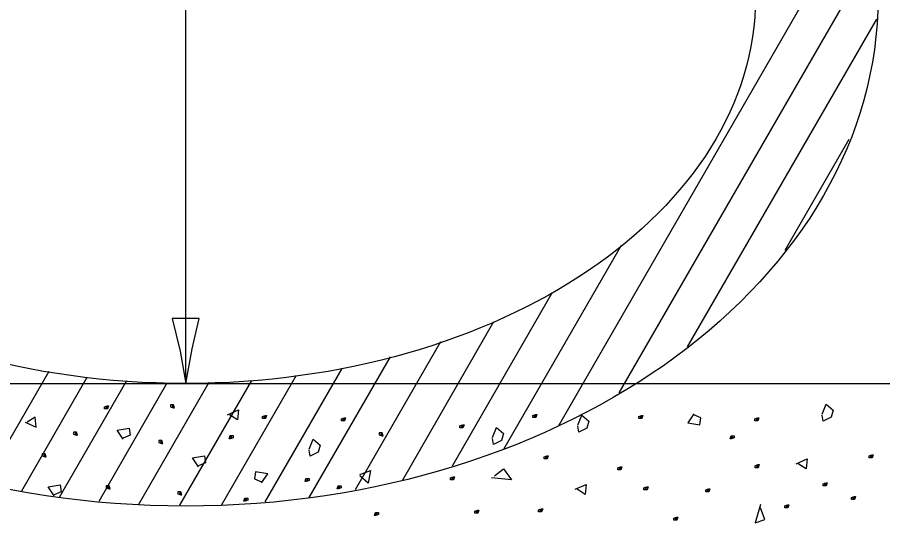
# Model space of a CAD drawing. Extents: x 2133490 to 2172050, y 2138301 to 2145980.
# Drawn here: x 2138952.5 to 2139073.9, y 2141733.7 to 2141804.6 of the extents above; entities that cross this region are included whole.
import ezdxf

# ---------------------------------------------------------------- set-up
doc = ezdxf.new("R2010")
doc.units = 0
for name, color, linetype in [('Level 40', 7, 'Continuous'), ('Level 63', 7, 'Continuous'), ('ROW_PR_Notes', 7, 'Continuous'), ('Topo_Bridge Structures', 7, 'Continuous')]:
    doc.layers.add(name, color=color, linetype=linetype)

msp = doc.modelspace()

# ---------------------------------------------------------------- linework, layer by layer
at = {"layer": 'Level 40'}
msp.add_line((2138878.97, 2141753.19), (2139254.81, 2141753.19), dxfattribs=at)
for major_axis, ratio in [((-97.15, 0), 0.734375), ((-79.95, 0), 0.677215)]:
    msp.add_ellipse((2138976.13, 2141807.34), major_axis=major_axis, ratio=ratio, dxfattribs=at)
at = {"layer": 'Level 63'}
msp.add_line((2138976.13, 2141753.19), (2138976.13, 2141861.48), dxfattribs=at)
at = {"layer": 'ROW_PR_Notes'}
for p, q in [((2139028.51, 2141747.31), (2139071.2, 2141821.26)), ((2139036.98, 2141751.87), (2139072.72, 2141813.76)), ((2139046.56, 2141758.34), (2139073.1, 2141804.31)), ((2139060.25, 2141771.92), (2139069.23, 2141787.49)), ((2139020.81, 2141744.09), (2139037.28, 2141772.61)), ((2139013.56, 2141741.66), (2139027.55, 2141765.89)), ((2139006.53, 2141739.6), (2139019.39, 2141761.88)), ((2138999.95, 2141738.32), (2139011.93, 2141759.07)), ((2138993.46, 2141737.2), (2139004.85, 2141756.93)), ((2138947.86, 2141739.18), (2138956.94, 2141754.91)), ((2138987.27, 2141736.6), (2138998.07, 2141755.3)), ((2138953.11, 2141738.16), (2138962.3, 2141754.07)), ((2138958.42, 2141737.23), (2138967.88, 2141753.61)), ((2138975.32, 2141736.14), (2138985.4, 2141753.6)), ((2138981.16, 2141736.14), (2138991.68, 2141754.37)), ((2138963.96, 2141736.7), (2138973.53, 2141753.28)), ((2138969.5, 2141736.18), (2138979.42, 2141753.37))]:
    msp.add_line(p, q, dxfattribs=at)
for points in [[(2138964.88, 2141749.92), (2138965.17, 2141750.06), (2138965.17, 2141749.64), (2138965.03, 2141749.64), (2138964.75, 2141749.64), (2138964.75, 2141749.64), (2138964.75, 2141749.92), (2138965.17, 2141750.06), (2138965.31, 2141750.06), (2138965.17, 2141749.64), (2138965.03, 2141749.64), (2138965.03, 2141750.06)], [(2138974.12, 2141749.92), (2138974.41, 2141749.78), (2138974.41, 2141750.2), (2138974.27, 2141750.2), (2138973.98, 2141750.2), (2138973.98, 2141750.2), (2138973.98, 2141749.92), (2138974.41, 2141749.78), (2138974.54, 2141749.78), (2138974.41, 2141750.2), (2138974.27, 2141750.2), (2138974.27, 2141749.78)], [(2139065.46, 2141748.89), (2139066.03, 2141750.29), (2139067.01, 2141749.45), (2139066.73, 2141748.46), (2139065.6, 2141747.9), (2139065.46, 2141748.75)], [(2138982, 2141748.78), (2138983.55, 2141749.48), (2138983.41, 2141748.08), (2138982.28, 2141748.78)], [(2138987.06, 2141748.55), (2138987.34, 2141748.69), (2138987.34, 2141748.27), (2138987.2, 2141748.27), (2138986.92, 2141748.27), (2138986.92, 2141748.27), (2138986.92, 2141748.55), (2138987.34, 2141748.69), (2138987.48, 2141748.69), (2138987.34, 2141748.27), (2138987.2, 2141748.27), (2138987.2, 2141748.69)], [(2139024.97, 2141748.69), (2139025.25, 2141748.83), (2139025.25, 2141748.41), (2139025.11, 2141748.41), (2139024.83, 2141748.41), (2139024.83, 2141748.41), (2139024.83, 2141748.69), (2139025.25, 2141748.83), (2139025.39, 2141748.83), (2139025.25, 2141748.41), (2139025.11, 2141748.41), (2139025.11, 2141748.83)], [(2139031.14, 2141747.35), (2139031.71, 2141748.76), (2139032.69, 2141747.92), (2139032.41, 2141746.93), (2139031.28, 2141746.37), (2139031.14, 2141747.21)], [(2139039.86, 2141748.55), (2139040.14, 2141748.69), (2139040.14, 2141748.27), (2139040, 2141748.27), (2139039.72, 2141748.27), (2139039.72, 2141748.27), (2139039.72, 2141748.55), (2139040.14, 2141748.69), (2139040.28, 2141748.69), (2139040.14, 2141748.27), (2139040, 2141748.27), (2139040, 2141748.69)], [(2139047.45, 2141748.95), (2139046.61, 2141747.69), (2139048.3, 2141747.41), (2139048.44, 2141748.39), (2139047.45, 2141748.81)], [(2138953.61, 2141747.76), (2138955.16, 2141747.06), (2138955.02, 2141748.46), (2138953.89, 2141747.76)], [(2138998.14, 2141748.23), (2138998.42, 2141748.37), (2138998.42, 2141747.95), (2138998.28, 2141747.95), (2138998, 2141747.95), (2138998, 2141747.95), (2138998, 2141748.23), (2138998.42, 2141748.37), (2138998.56, 2141748.37), (2138998.42, 2141747.95), (2138998.28, 2141747.95), (2138998.28, 2141748.37)], [(2139014.76, 2141747.25), (2139015.04, 2141747.39), (2139015.04, 2141746.97), (2139014.9, 2141746.97), (2139014.62, 2141746.97), (2139014.62, 2141746.97), (2139014.62, 2141747.25), (2139015.04, 2141747.39), (2139015.19, 2141747.39), (2139015.04, 2141746.97), (2139014.9, 2141746.97), (2139014.9, 2141747.39)], [(2139056.16, 2141748.23), (2139056.44, 2141748.37), (2139056.44, 2141747.95), (2139056.3, 2141747.95), (2139056.01, 2141747.95), (2139056.01, 2141747.95), (2139056.01, 2141748.23), (2139056.44, 2141748.37), (2139056.58, 2141748.37), (2139056.44, 2141747.95), (2139056.3, 2141747.95), (2139056.3, 2141748.37)], [(2138960.51, 2141746.08), (2138960.79, 2141745.94), (2138960.79, 2141746.37), (2138960.65, 2141746.37), (2138960.37, 2141746.37), (2138960.37, 2141746.37), (2138960.37, 2141746.08), (2138960.79, 2141745.94), (2138960.93, 2141745.94), (2138960.79, 2141746.37), (2138960.65, 2141746.37), (2138960.65, 2141745.94)], [(2138967.33, 2141745.37), (2138966.49, 2141746.64), (2138968.18, 2141746.92), (2138968.32, 2141745.93), (2138967.33, 2141745.51)], [(2139003.43, 2141746.01), (2139003.71, 2141745.87), (2139003.71, 2141746.29), (2139003.57, 2141746.29), (2139003.29, 2141746.29), (2139003.29, 2141746.29), (2139003.29, 2141746.01), (2139003.71, 2141745.87), (2139003.85, 2141745.87), (2139003.71, 2141746.29), (2139003.57, 2141746.29), (2139003.57, 2141745.87)], [(2139019.18, 2141745.63), (2139019.75, 2141747.03), (2139020.73, 2141746.19), (2139020.45, 2141745.21), (2139019.33, 2141744.64), (2139019.18, 2141745.49)], [(2138972.49, 2141744.94), (2138972.77, 2141744.8), (2138972.77, 2141745.22), (2138972.63, 2141745.22), (2138972.35, 2141745.22), (2138972.35, 2141745.22), (2138972.35, 2141744.94), (2138972.77, 2141744.8), (2138972.91, 2141744.8), (2138972.77, 2141745.22), (2138972.63, 2141745.22), (2138972.63, 2141744.8)], [(2138982.64, 2141745.59), (2138982.35, 2141745.45), (2138982.35, 2141745.88), (2138982.5, 2141745.88), (2138982.78, 2141745.88), (2138982.78, 2141745.88), (2138982.78, 2141745.59), (2138982.35, 2141745.45), (2138982.21, 2141745.45), (2138982.35, 2141745.88), (2138982.5, 2141745.88), (2138982.5, 2141745.45)], [(2138993.44, 2141744), (2138994, 2141745.4), (2138994.98, 2141744.56), (2138994.7, 2141743.58), (2138993.58, 2141743.01), (2138993.44, 2141743.86)], [(2139052.95, 2141745.56), (2139052.67, 2141745.42), (2139052.67, 2141745.84), (2139052.81, 2141745.84), (2139053.09, 2141745.84), (2139053.09, 2141745.84), (2139053.09, 2141745.56), (2139052.67, 2141745.42), (2139052.52, 2141745.42), (2139052.67, 2141745.84), (2139052.81, 2141745.84), (2139052.81, 2141745.42)], [(2138956.13, 2141743.06), (2138956.41, 2141742.92), (2138956.41, 2141743.34), (2138956.27, 2141743.34), (2138955.99, 2141743.34), (2138955.99, 2141743.34), (2138955.99, 2141743.06), (2138956.41, 2141742.92), (2138956.56, 2141742.92), (2138956.41, 2141743.34), (2138956.27, 2141743.34), (2138956.27, 2141742.92)], [(2138977.93, 2141741.49), (2138977.08, 2141742.76), (2138978.77, 2141743.04), (2138978.91, 2141742.06), (2138977.93, 2141741.63)], [(2139026.57, 2141742.9), (2139026.86, 2141743.04), (2139026.86, 2141742.62), (2139026.72, 2141742.62), (2139026.44, 2141742.62), (2139026.44, 2141742.62), (2139026.44, 2141742.9), (2139026.86, 2141743.04), (2139027, 2141743.04), (2139026.86, 2141742.62), (2139026.72, 2141742.62), (2139026.72, 2141743.04)], [(2139061.8, 2141741.92), (2139063.35, 2141742.63), (2139063.21, 2141741.22), (2139062.08, 2141741.92)], [(2139072.18, 2141743.05), (2139072.46, 2141743.19), (2139072.46, 2141742.77), (2139072.32, 2141742.77), (2139072.04, 2141742.77), (2139072.04, 2141742.77), (2139072.04, 2141743.05), (2139072.46, 2141743.19), (2139072.6, 2141743.19), (2139072.46, 2141742.77), (2139072.32, 2141742.77), (2139072.32, 2141743.19)], [(2139036.93, 2141741.38), (2139037.2, 2141741.52), (2139037.2, 2141741.1), (2139037.07, 2141741.1), (2139036.78, 2141741.1), (2139036.78, 2141741.1), (2139036.78, 2141741.38), (2139037.2, 2141741.52), (2139037.35, 2141741.52), (2139037.2, 2141741.1), (2139037.07, 2141741.1), (2139037.07, 2141741.52)], [(2139056.2, 2141741.66), (2139056.48, 2141741.81), (2139056.48, 2141741.38), (2139056.34, 2141741.38), (2139056.06, 2141741.38), (2139056.06, 2141741.38), (2139056.06, 2141741.66), (2139056.48, 2141741.81), (2139056.62, 2141741.81), (2139056.48, 2141741.38), (2139056.34, 2141741.38), (2139056.34, 2141741.81)], [(2138986.78, 2141739.25), (2138987.63, 2141740.52), (2138985.94, 2141740.8), (2138985.8, 2141739.82), (2138986.78, 2141739.39)], [(2139000.56, 2141740.41), (2139002.05, 2141741), (2139001.75, 2141739.22), (2139000.56, 2141740.26)], [(2139013.43, 2141739.98), (2139013.71, 2141740.12), (2139013.71, 2141739.7), (2139013.57, 2141739.7), (2139013.29, 2141739.7), (2139013.29, 2141739.7), (2139013.29, 2141739.98), (2139013.71, 2141740.12), (2139013.85, 2141740.12), (2139013.71, 2141739.7), (2139013.57, 2141739.7), (2139013.57, 2141740.12)], [(2139019.48, 2141740.26), (2139020.74, 2141741.24), (2139021.87, 2141739.7), (2139019.06, 2141739.98)], [(2138957.68, 2141737.46), (2138956.84, 2141738.72), (2138958.53, 2141739), (2138958.67, 2141738.02), (2138957.68, 2141737.59)], [(2138993.29, 2141739.59), (2138993, 2141739.45), (2138993, 2141739.87), (2138993.15, 2141739.87), (2138993.43, 2141739.87), (2138993.43, 2141739.87), (2138993.43, 2141739.59), (2138993, 2141739.45), (2138992.87, 2141739.45), (2138993, 2141739.87), (2138993.15, 2141739.87), (2138993.15, 2141739.45)], [(2139030.79, 2141738.35), (2139032.33, 2141739.05), (2139032.19, 2141737.64), (2139031.06, 2141738.35)], [(2139065.74, 2141739.11), (2139066.02, 2141739.25), (2139066.02, 2141738.83), (2139065.88, 2141738.83), (2139065.6, 2141738.83), (2139065.6, 2141738.83), (2139065.6, 2141739.11), (2139066.02, 2141739.25), (2139066.16, 2141739.25), (2139066.02, 2141738.83), (2139065.88, 2141738.83), (2139065.88, 2141739.25)], [(2138965.11, 2141738.56), (2138965.39, 2141738.42), (2138965.39, 2141738.84), (2138965.25, 2141738.84), (2138964.97, 2141738.84), (2138964.97, 2141738.84), (2138964.97, 2141738.56), (2138965.39, 2141738.42), (2138965.54, 2141738.42), (2138965.39, 2141738.84), (2138965.25, 2141738.84), (2138965.25, 2141738.42)], [(2138975.16, 2141737.73), (2138975.44, 2141737.59), (2138975.44, 2141738.01), (2138975.29, 2141738.01), (2138975.02, 2141738.01), (2138975.02, 2141738.01), (2138975.02, 2141737.73), (2138975.44, 2141737.59), (2138975.58, 2141737.59), (2138975.44, 2141738.01), (2138975.29, 2141738.01), (2138975.29, 2141737.59)], [(2138997.81, 2141738.56), (2138997.53, 2141738.42), (2138997.53, 2141738.84), (2138997.67, 2141738.84), (2138997.95, 2141738.84), (2138997.95, 2141738.84), (2138997.95, 2141738.56), (2138997.53, 2141738.42), (2138997.39, 2141738.42), (2138997.53, 2141738.84), (2138997.67, 2141738.84), (2138997.67, 2141738.42)], [(2139040.58, 2141738.57), (2139040.87, 2141738.71), (2139040.87, 2141738.29), (2139040.72, 2141738.29), (2139040.44, 2141738.29), (2139040.44, 2141738.29), (2139040.44, 2141738.57), (2139040.87, 2141738.71), (2139041.01, 2141738.71), (2139040.87, 2141738.29), (2139040.72, 2141738.29), (2139040.72, 2141738.71)], [(2139049.28, 2141738.28), (2139049.56, 2141738.42), (2139049.56, 2141738), (2139049.42, 2141738), (2139049.14, 2141738), (2139049.14, 2141738), (2139049.14, 2141738.28), (2139049.56, 2141738.42), (2139049.7, 2141738.42), (2139049.56, 2141738), (2139049.42, 2141738), (2139049.42, 2141738.42)], [(2138984.7, 2141736.81), (2138984.42, 2141736.67), (2138984.42, 2141737.09), (2138984.56, 2141737.09), (2138984.84, 2141737.09), (2138984.84, 2141737.09), (2138984.84, 2141736.81), (2138984.42, 2141736.67), (2138984.28, 2141736.67), (2138984.42, 2141737.09), (2138984.56, 2141737.09), (2138984.56, 2141736.67)], [(2139069.71, 2141737.22), (2139070, 2141737.36), (2139070, 2141736.94), (2139069.86, 2141736.94), (2139069.57, 2141736.94), (2139069.57, 2141736.94), (2139069.57, 2141737.22), (2139070, 2141737.36), (2139070.14, 2141737.36), (2139070, 2141736.94), (2139069.86, 2141736.94), (2139069.86, 2141737.36)], [(2139016.85, 2141735.29), (2139017.13, 2141735.43), (2139017.13, 2141735.01), (2139016.99, 2141735.01), (2139016.71, 2141735.01), (2139016.71, 2141735.01), (2139016.71, 2141735.29), (2139017.13, 2141735.43), (2139017.27, 2141735.43), (2139017.13, 2141735.01), (2139016.99, 2141735.01), (2139016.99, 2141735.43)], [(2139025.8, 2141735.47), (2139026.08, 2141735.61), (2139026.08, 2141735.19), (2139025.94, 2141735.19), (2139025.66, 2141735.19), (2139025.66, 2141735.19), (2139025.66, 2141735.47), (2139026.08, 2141735.61), (2139026.23, 2141735.61), (2139026.08, 2141735.19), (2139025.94, 2141735.19), (2139025.94, 2141735.61)], [(2139056.8, 2141736.21), (2139056.05, 2141733.67), (2139057.39, 2141734.12), (2139056.8, 2141735.76)], [(2139060.37, 2141736.05), (2139060.65, 2141736.19), (2139060.65, 2141735.77), (2139060.51, 2141735.77), (2139060.23, 2141735.77), (2139060.23, 2141735.77), (2139060.23, 2141736.05), (2139060.65, 2141736.19), (2139060.79, 2141736.19), (2139060.65, 2141735.77), (2139060.51, 2141735.77), (2139060.51, 2141736.19)], [(2139003.03, 2141734.82), (2139002.75, 2141734.68), (2139002.75, 2141735.11), (2139002.89, 2141735.11), (2139003.17, 2141735.11), (2139003.17, 2141735.11), (2139003.17, 2141734.82), (2139002.75, 2141734.68), (2139002.61, 2141734.68), (2139002.75, 2141735.11), (2139002.89, 2141735.11), (2139002.89, 2141734.68)], [(2139044.76, 2141734.3), (2139045.04, 2141734.44), (2139045.04, 2141734.02), (2139044.9, 2141734.02), (2139044.62, 2141734.02), (2139044.62, 2141734.02), (2139044.62, 2141734.3), (2139045.04, 2141734.44), (2139045.18, 2141734.44), (2139045.04, 2141734.02), (2139044.9, 2141734.02), (2139044.9, 2141734.44)]]:
    msp.add_lwpolyline(points, dxfattribs=at)
at = {"layer": 'Topo_Bridge Structures'}
msp.add_lwpolyline([(2138978.03, 2141762.29), (2138976.13, 2141762.3), (2138974.22, 2141762.3), (2138975.34, 2141757.74), (2138976.13, 2141753.19), (2138977.01, 2141758.05)], close=True, dxfattribs=at)

doc.saveas('drawing.dxf')
